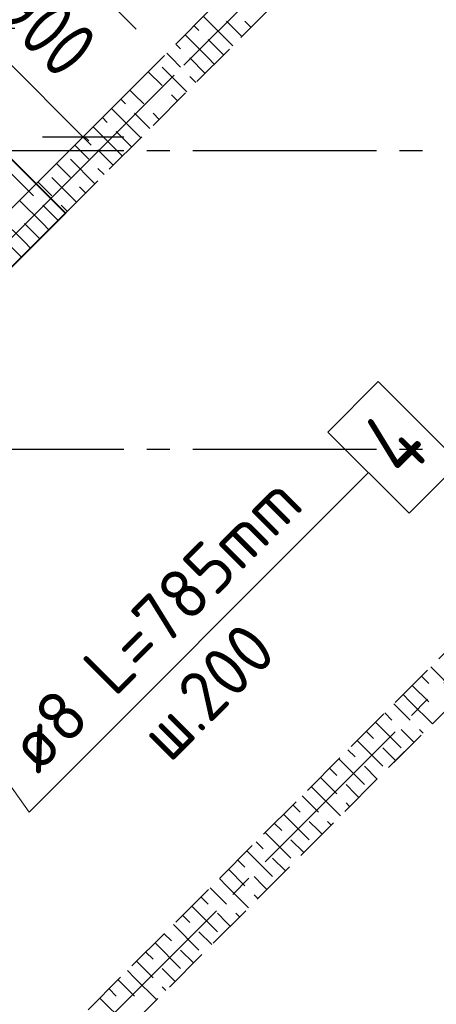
# Model space of a CAD drawing. Header units: millimetres. Extents: x 40580 to 1930067, y -240640 to 81020.
# Tile 563 of 656: x 1357956 to 1359770, y -227267 to -222985. Entities that reach past the tile are written whole.
import ezdxf

# ---------------------------------------------------------------- set-up
doc = ezdxf.new("R2010")
doc.units = ezdxf.units.MM
for name, pattern in [('______2', [270, 200, -70]), ('______5', [1100, 800, -100, 100, -100]), ('CENTER', [2, 1.25, -0.25, 0.25, -0.25])]:
    doc.linetypes.add(name, pattern=pattern)
for name, color, linetype, lineweight in [('Standard', 7, 'Continuous', 25), ('ОСИ', 7, 'CENTER', 15), ('Основная', 7, 'Continuous', 40), ('Позиционная метка номер позиции', 7, 'Continuous', 13), ('Фиксатор', 7, 'Continuous', 25)]:
    doc.layers.add(name, color=color, linetype=linetype, lineweight=lineweight)
doc.layers.add('ЖБ Стена верхний уровень', color=7, linetype='______2', true_color=0x656565)
doc.layers.add('Тонкие', color=7, linetype='Continuous')
doc.styles.add('GOST 2.304', font='isocpeur.ttf', dxfattribs={"width": 0.8})
doc.styles.add('GOST 2.304-81', font='txt')
doc.styles.add('ISOCPEUR', font='isocpeur.ttf')
doc.dimstyles.new('СПДС', dxfattribs={"dimscale": 125, "dimtxt": 250, "dimasz": 250, "dimexe": 50, "dimexo": 10, "dimgap": 100, "dimtad": 1, "dimdec": 0, "dimtxsty": 'GOST 2.304-81', "dimblk": 'OBLIQUE', "dimcen": 250, "dimdle": 50, "dimadec": 0, "dimazin": 2, "dimtfac": 0.75, "dimtdec": 0, "dimtmove": 1, "dimatfit": 3, "dimfxl": 1, "dimtfill": 1, "dimtolj": 1, "dimarcsym": 1})

# ---------------------------------------------------------------- blocks, each defined once
blk = doc.blocks.new('_OBLIQUE')
at = {"color": 0, "linetype": 'ByBlock'}
blk.add_line((-0.5, -0.5), (0.5, 0.5), dxfattribs=at)
blk = doc.blocks.new('*D17479')
at = {"layer": 'Defpoints', "color": 0}
for p in [(1357122.8, -223331.6), (1358232.4, -223494.8), (1357900.7, -223826.6)]:
    blk.add_point(p, dxfattribs=at)
at = {"layer": 'Тонкие', "color": 0, "lineweight": -2}
for p, q in [((1357129.9, -223324.6), (1357631.4, -222823.1)), ((1357560.6, -222823.1), (1358267.8, -223530.2)), ((1357907.7, -223819.5), (1358267.8, -223459.5))]:
    blk.add_line(p, q, dxfattribs=at)
at = {"layer": 'Тонкие', "color": 0, "lineweight": -2, "xscale": 250, "yscale": 250, "zscale": 250}
for p, rotation in [((1357596, -222858.4), 135), ((1358232.4, -223494.8), 315)]:
    blk.add_blockref('_OBLIQUE', p, dxfattribs=dict(at, rotation=rotation))
at = {"layer": 'Тонкие', "color": 0, "insert": (1358073.3, -223017.5), "char_height": 250, "attachment_point": 5, "rotation": 315, "style": 'GOST 2.304', "bg_fill": 3, "box_fill_scale": 1.1, "bg_fill_color": 256, "bg_fill_true_color": 13158600, "bg_fill_transparency": 0}
blk.add_mtext('\\A1;900', dxfattribs=at)
blk = doc.blocks.new('*D17480')
at = {"layer": 'Defpoints', "color": 0}
for p in [(1357758.6, -223021.1), (1357122.8, -223331.6), (1356900.1, -223879.6)]:
    blk.add_point(p, dxfattribs=at)
at = {"layer": 'Тонкие', "color": 0, "lineweight": -2}
for p, q in [((1358053.9, -222616.1), (1357677.3, -222939.7)), ((1358464, -223026.2), (1358053.9, -222616.1)), ((1357129.9, -223324.6), (1357631.4, -222823.1)), ((1357560.6, -222823.1), (1357794, -223056.4)), ((1356907.2, -223872.5), (1357794, -222985.7))]:
    blk.add_line(p, q, dxfattribs=at)
at = {"layer": 'Тонкие', "color": 0, "lineweight": -2, "xscale": 250, "yscale": 250, "zscale": 250}
for p, rotation in [((1357596, -222858.4), 134.9999999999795), ((1357758.6, -223021.1), 314.9999999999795)]:
    blk.add_blockref('_OBLIQUE', p, dxfattribs=dict(at, rotation=rotation))
at = {"layer": 'Тонкие', "color": 0, "insert": (1358418, -222662), "char_height": 250, "attachment_point": 5, "rotation": 315, "style": 'GOST 2.304', "bg_fill": 3, "box_fill_scale": 1.1, "bg_fill_color": 256, "bg_fill_true_color": 13158600, "bg_fill_transparency": 0}
blk.add_mtext('\\A1;230', dxfattribs=at)

msp = doc.modelspace()

# ---------------------------------------------------------------- linework, layer by layer
at = {"layer": 'Standard', "color": 251, "linetype": 'Continuous', "lineweight": -3, "true_color": 0x656565, "transparency": 33554687}
msp.add_line((1359673.6, -226126.6), (1359585.2, -226215), dxfattribs=at)
at = {"layer": 'ЖБ Стена верхний уровень', "color": 9, "linetype": 'Continuous', "lineweight": -3, "true_color": 0xc7c7c7, "transparency": 33554687}
for p, q in [((1358856.8, -223071.5), (1358756.2, -222971)), ((1358856.8, -222991.5), (1358923.5, -223058.3)), ((1358936.8, -222991.5), (1358963.5, -223018.3)), ((1358776.8, -223071.5), (1358843.5, -223138.3)), ((1358856.8, -223071.5), (1358883.5, -223098.3)), ((1358776.8, -223151.5), (1358803.5, -223178.3)), ((1357896.8, -223951.5), (1357963.5, -224018.3)), ((1357976.8, -223951.5), (1358003.5, -223978.3)), ((1359745.4, -225800.2), (1359856.8, -225911.5)), ((1359705.4, -225840.2), (1359736.8, -225871.5)), ((1359665.4, -225880.2), (1359736.8, -225951.5)), ((1359625.4, -225920.2), (1359656.8, -225951.5)), ((1359585.4, -225960.2), (1359656.8, -226031.5)), ((1359656.8, -225951.5), (1359752.7, -226047.5)), ((1359545.4, -226000.2), (1359576.8, -226031.5)), ((1359505.4, -226040.2), (1359616.8, -226151.5)), ((1359465.4, -226080.2), (1359496.8, -226111.5)), ((1359656.8, -226111.5), (1359616.8, -226071.5)), ((1359672.7, -226127.5), (1359656.8, -226111.5)), ((1359696.8, -226071.5), (1359712.7, -226087.5)), ((1359425.4, -226120.2), (1359536.8, -226231.5)), ((1359592.7, -226207.5), (1359536.8, -226151.5)), ((1359385.4, -226160.2), (1359416.8, -226191.5)), ((1359345.4, -226200.2), (1359456.8, -226311.5)), ((1359512.7, -226287.5), (1359456.8, -226231.5)), ((1359265.4, -226280.2), (1359336.8, -226351.5)), ((1359305.4, -226240.2), (1359336.8, -226271.5)), ((1359225.4, -226320.2), (1359256.8, -226351.5)), ((1359416.8, -226351.5), (1359376.8, -226311.5)), ((1359185.4, -226360.2), (1359256.8, -226431.5)), ((1359256.8, -226351.5), (1359352.7, -226447.5)), ((1359432.7, -226367.5), (1359416.8, -226351.5)), ((1359145.4, -226400.2), (1359176.8, -226431.5)), ((1359376.8, -226391.5), (1359392.7, -226407.5)), ((1359105.4, -226440.2), (1359216.8, -226551.5)), ((1359065.4, -226480.2), (1359096.8, -226511.5)), ((1359256.8, -226511.5), (1359216.8, -226471.5)), ((1359296.8, -226471.5), (1359312.7, -226487.5)), ((1359025.4, -226520.2), (1359136.8, -226631.5)), ((1359272.7, -226527.5), (1359256.8, -226511.5)), ((1358985.4, -226560.2), (1359016.8, -226591.5)), ((1359192.7, -226607.5), (1359136.8, -226551.5)), ((1358945.4, -226600.2), (1359056.8, -226711.5)), ((1358905.4, -226640.2), (1358936.8, -226671.5)), ((1359112.7, -226687.5), (1359056.8, -226631.5)), ((1358865.4, -226680.2), (1358936.8, -226751.5)), ((1358825.4, -226720.2), (1358856.8, -226751.5)), ((1358856.8, -226751.5), (1358952.7, -226847.5)), ((1359016.8, -226751.5), (1358976.8, -226711.5)), ((1359032.7, -226767.5), (1359016.8, -226751.5)), ((1358785.4, -226760.2), (1358856.8, -226831.5)), ((1358976.8, -226791.5), (1358992.7, -226807.5)), ((1358745.4, -226800.2), (1358776.8, -226831.5)), ((1358665.4, -226880.2), (1358696.8, -226911.5)), ((1358705.4, -226840.2), (1358816.8, -226951.5)), ((1358856.8, -226911.5), (1358816.8, -226871.5)), ((1358896.8, -226871.5), (1358912.7, -226887.5)), ((1358625.4, -226920.2), (1358736.8, -227031.5)), ((1358872.7, -226927.5), (1358856.8, -226911.5)), ((1358585.4, -226960.2), (1358616.8, -226991.5)), ((1358792.7, -227007.5), (1358736.8, -226951.5)), ((1358545.4, -227000.2), (1358656.8, -227111.5)), ((1358505.4, -227040.2), (1358536.8, -227071.5)), ((1358712.7, -227087.5), (1358656.8, -227031.5)), ((1358465.4, -227080.2), (1358536.8, -227151.5)), ((1358425.4, -227120.2), (1358456.8, -227151.5)), ((1358616.8, -227151.5), (1358576.8, -227111.5)), ((1358385.4, -227160.2), (1358456.8, -227231.5)), ((1358456.8, -227151.5), (1358552.7, -227247.5)), ((1358632.7, -227167.5), (1358616.8, -227151.5)), ((1358345.4, -227200.2), (1358376.8, -227231.5)), ((1358576.8, -227191.5), (1358592.7, -227207.5)), ((1358305.4, -227240.2), (1358416.8, -227351.5))]:
    msp.add_line(p, q, dxfattribs=at)
at = {"layer": 'ЖБ Стена верхний уровень', "color": 251, "linetype": '______2', "lineweight": -3, "true_color": 0x656565, "transparency": 33554687}
msp.add_line((1356154.1, -225827.7), (1358027.9, -223953.9), dxfattribs=at)
at = {"layer": 'ОСИ', "color": 8, "linetype": '______5', "lineweight": -3, "transparency": 33554687}
msp.add_line((1363909.8, -224854.6), (1347581.5, -224854.6), dxfattribs=at)
msp.add_line((1363909.8, -224854.6), (1347581.5, -224854.6), dxfattribs=at)
at = {"layer": 'Позиционная метка номер позиции', "color": 7, "linetype": 'Continuous', "lineweight": 13, "transparency": 33554687}
msp.add_lwpolyline([(1356387.8, -224162.6), (1357997.3, -226432), (1359474.3, -224955)], dxfattribs=at)
at = {"layer": 'Фиксатор', "color": 7, "linetype": 'Continuous', "lineweight": 25, "transparency": 33554687}
msp.add_lwpolyline([(1359870.3, -224912.6), (1359651.1, -225131.8), (1359297.5, -224778.2), (1359516.7, -224559), (1359870.3, -224912.6)], dxfattribs=at)

# ---------------------------------------------------------------- texts
at = {"color": 7, "linetype": 'Continuous', "lineweight": 13, "transparency": 33554687, "insert": (1359084.8, -225747), "char_height": 220, "width": 962.821, "attachment_point": 9, "rotation": 45, "style": 'ISOCPEUR'}
msp.add_mtext('\\W0.95;ш.200 ', dxfattribs=at)
at = {"layer": 'Фиксатор', "color": 7, "linetype": 'Continuous', "lineweight": 13, "transparency": 33554687, "attachment_point": 9, "rotation": 45, "style": 'ISOCPEUR'}
for s, insert, char_height, width in [('{\\W0.7800;4}', (1359757.1, -224870.1), 300, 326.834), ('\\W0.98;ø8 L=785mm ', (1359202.3, -225103.4), 220, 1889.829)]:
    msp.add_mtext(s, dxfattribs=dict(at, insert=insert, char_height=char_height, width=width))

# ---------------------------------------------------------------- dimensions: what is measured, and where the dimension line sits
at = {"layer": 'Тонкие'}
dim = msp.add_linear_dim(base=(1358232.4, -223494.8), p1=(1357122.8, -223331.6), p2=(1357900.7, -223826.6), angle=315, dimstyle='СПДС', override={"dimscale": 1, "dimtxsty": 'GOST 2.304'}, dxfattribs=at)
dim.commit()
dim.dimension.update_dxf_attribs({"geometry": '*D17479', "text_midpoint": (1358073.3, -223017.5)})

# ---------------------------------------------------------------- next in the draw order: dimensions: what is measured, and where the dimension line sits
dim = msp.add_linear_dim(base=(1357758.6, -223021.1), p1=(1357122.8, -223331.6), p2=(1356900.1, -223879.6), angle=315, dimstyle='СПДС', override={"dimscale": 1, "dimtxsty": 'GOST 2.304'}, dxfattribs=at)
dim.commit()
dim.dimension.update_dxf_attribs({"geometry": '*D17480', "text_midpoint": (1358124.6, -222686.8), "dimtype": 160})

# ---------------------------------------------------------------- next in the draw order: linework, layer by layer
at = {"layer": 'Standard', "color": 251, "linetype": 'Continuous', "lineweight": -3, "true_color": 0x656565, "transparency": 33554687}
for p, q in [((1358476.1, -223251.1), (1358564.5, -223162.7)), ((1358539.8, -223314.7), (1358628.2, -223226.3)), ((1358476.1, -223251.1), (1358275.4, -223451.8)), ((1358476.1, -223251.1), (1358387.7, -223339.5)), ((1358539.8, -223314.7), (1358451.4, -223403.1)), ((1358539.8, -223314.7), (1358539.8, -223314.7))]:
    msp.add_line(p, q, dxfattribs=at)
at = {"layer": 'ЖБ Стена верхний уровень', "color": 251, "linetype": '______2', "lineweight": -3, "true_color": 0x656565, "transparency": 33554687}
for p, q in [((1360877.6, -220849.7), (1358027.9, -223699.3)), ((1358155.2, -223826.6), (1361004.9, -220976.9)), ((1358027.9, -223699.3), (1356825.9, -222497.2)), ((1362786.8, -222758.8), (1357936, -227609.6)), ((1356698.6, -229101.6), (1362914, -222886.1)), ((1358027.9, -223953.9), (1358155.2, -223826.6))]:
    msp.add_line(p, q, dxfattribs=at)
at = {"layer": 'ЖБ Стена верхний уровень', "color": 9, "linetype": 'Continuous', "lineweight": -3, "true_color": 0xc7c7c7, "transparency": 33554687}
for p, q in [((1358716.2, -223011), (1358736.8, -223031.5)), ((1358776.8, -223151.5), (1358676.2, -223051)), ((1358636.2, -223091), (1358656.8, -223111.5)), ((1358616.8, -223151.5), (1358596.2, -223131)), ((1358656.8, -223191.5), (1358616.8, -223151.5)), ((1358696.8, -223151.5), (1358763.5, -223218.3)), ((1358576.8, -223191.5), (1358683.5, -223298.3)), ((1358516.2, -223211), (1358576.8, -223271.5)), ((1358696.8, -223231.5), (1358723.5, -223258.3)), ((1358456.8, -223311.5), (1358436.2, -223291)), ((1358496.8, -223351.5), (1358456.8, -223311.5)), ((1358616.8, -223311.5), (1358643.5, -223338.3)), ((1358396.2, -223331), (1358416.8, -223351.5)), ((1358316.2, -223411), (1358336.8, -223431.5)), ((1358456.8, -223471.5), (1358356.2, -223371)), ((1358456.8, -223391.5), (1358523.5, -223458.3)), ((1358536.8, -223391.5), (1358563.5, -223418.3)), ((1358376.8, -223551.5), (1358276.2, -223451)), ((1358236.2, -223491), (1358256.8, -223511.5)), ((1358376.8, -223471.5), (1358443.5, -223538.3)), ((1358456.8, -223471.5), (1358483.5, -223498.3)), ((1358216.8, -223551.5), (1358196.2, -223531)), ((1358256.8, -223591.5), (1358216.8, -223551.5)), ((1358296.8, -223551.5), (1358363.5, -223618.3)), ((1358376.8, -223551.5), (1358403.5, -223578.3)), ((1358116.2, -223611), (1358176.8, -223671.5)), ((1358176.8, -223591.5), (1358283.5, -223698.3)), ((1357896.8, -223631.5), (1357996.2, -223731)), ((1358296.8, -223631.5), (1358323.5, -223658.3)), ((1358056.8, -223711.5), (1358036.2, -223691)), ((1358096.8, -223751.5), (1358056.8, -223711.5)), ((1358096.8, -223671.5), (1358203.5, -223778.3)), ((1358216.8, -223711.5), (1358243.5, -223738.3)), ((1357996.2, -223731), (1358016.8, -223751.5)), ((1358056.8, -223871.5), (1357956.2, -223771)), ((1358056.8, -223791.5), (1358123.5, -223858.3)), ((1358136.8, -223791.5), (1358163.5, -223818.3)), ((1357976.8, -223951.5), (1357876.2, -223851)), ((1357976.8, -223871.5), (1358043.5, -223938.3)), ((1358056.8, -223871.5), (1358083.5, -223898.3))]:
    msp.add_line(p, q, dxfattribs=at)
at = {"layer": 'ОСИ', "color": 8, "linetype": '______5', "lineweight": -3, "transparency": 33554687}
for p, q in [((1354782.3, -227072.2), (1361480.6, -220373.9)), ((1356691.5, -228981.4), (1363389.8, -222283.1)), ((1363909.8, -223554.6), (1347581.5, -223554.6))]:
    msp.add_line(p, q, dxfattribs=at)
at = {"layer": 'Основная'}
msp.add_lwpolyline([(1353332.7, -225735.8), (1356698.6, -222369.9), (1358155.2, -223826.6), (1354789.5, -227192.5)], close=True, dxfattribs=at)

doc.saveas('drawing.dxf')
